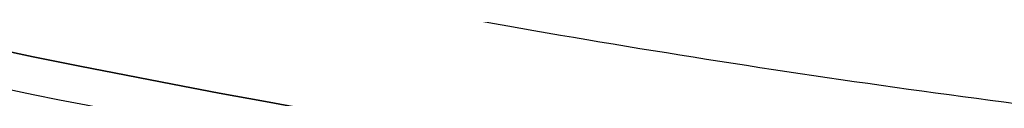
# Model space of a CAD drawing. Header units: millimetres. Extents: x -1649 to 240, y -242 to 238.
# Tile 400 of 656: x -4.213 to -2.415, y -22.402 to -22.277. Entities that reach past the tile are written whole.
import ezdxf

# ---------------------------------------------------------------- set-up
doc = ezdxf.new("R2010")
doc.units = ezdxf.units.MM
for name, color, linetype, true_color in [('BOMBILLA', 7, 'Continuous', 0xfff700), ('NEGRO', 7, 'Continuous', 0x292828), ('PANTALLA', 7, 'Continuous', 0xffffff)]:
    doc.layers.add(name, color=color, linetype=linetype, true_color=true_color)

# ---------------------------------------------------------------- blocks, each defined once
blk = doc.blocks.new('DOME M 29914')
at = {"layer": 'BOMBILLA', "extrusion": (0, 0, -1)}
blk.add_arc((-12.50152331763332, -0.01811837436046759, -330.6345638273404), 24.05871559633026, 180.8118392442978, 0.8118392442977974, dxfattribs=at)
at = {"layer": 'NEGRO', "extrusion": (0, 0, -1)}
for centre, radius, start, end in [((-12.49999999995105, -1.341600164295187e-10, -253.25), 211.4999999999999, 292.5907274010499, 112.5907273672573), ((-12.49999999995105, -1.341600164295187e-10, -253.5), 210, 329.857864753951, 149.8578647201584), ((-12.49999999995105, -1.341600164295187e-10, -253.25), 210.4999999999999, 292.5907274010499, 112.5907273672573), ((-12.49999999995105, -1.341600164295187e-10, -253.5), 206, 329.857864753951, 149.8578647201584), ((-12.49999999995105, -1.341600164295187e-10, -247), 199.5, 292.5907274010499, 112.5907273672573), ((-12.49999999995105, -1.341500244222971e-10, -258.5), 211.5, 292.590727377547, 112.5907273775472), ((-12.49999999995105, -1.341506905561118e-10, -248), 210.5, 292.590727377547, 112.5907273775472), ((-12.49999999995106, -1.341466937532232e-10, -258.4999999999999), 210.5, 292.5907273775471, 112.5907273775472), ((-12.49999999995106, -1.341513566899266e-10, -247.5), 199.5, 292.5907273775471, 112.5907273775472), ((-12.49999999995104, -1.341606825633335e-10, -259.5), 210, 329.8578647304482, 149.8578647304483), ((-12.49999999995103, -1.341431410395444e-10, -259.5), 206, 329.8578647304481, 149.8578647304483), ((-12.49999999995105, -1.341600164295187e-10, -253.25), 211.4999999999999, 112.5907273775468, 292.5907274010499), ((-12.49999999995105, -1.341950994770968e-10, -248), 211.5, 112.5907273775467, 292.5907273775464), ((-12.49999999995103, -1.341977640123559e-10, -258.4999999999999), 211.5, 112.5907273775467, 292.5907273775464), ((-12.49999999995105, -1.341600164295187e-10, -253.25), 210.4999999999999, 112.5907273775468, 292.5907274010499), ((-12.49999999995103, -1.341911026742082e-10, -258.5), 210.5, 112.5907273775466, 292.5907273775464), ((-12.49999999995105, -1.341600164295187e-10, -247), 199.5, 112.5907273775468, 292.5907274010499), ((-12.49999999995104, -1.341873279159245e-10, -247.5), 199.5, 112.5907273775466, 292.5907273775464), ((-12.49999999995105, -1.341600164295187e-10, -253.5), 210, 149.8578647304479, 329.857864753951), ((-12.49999999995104, -1.341280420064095e-10, -259.5), 210, 149.8578647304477, 329.8578647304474), ((-12.49999999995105, -1.341600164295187e-10, -253.5), 206, 149.8578647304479, 329.857864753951), ((-12.49999999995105, -1.341633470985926e-10, -259.5), 206, 149.8578647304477, 329.8578647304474), ((-12.49999999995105, -1.341600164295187e-10, -265.119279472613), 28.40000000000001, 60.27582303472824, 240.2758230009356), ((-12.49999999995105, -1.341569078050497e-10, -265.619279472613), 26.30000000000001, 60.27582301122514, 240.2758230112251), ((-12.49999999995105, -1.341600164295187e-10, -264.369279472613), 26.30000000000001, 60.27582303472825, 240.2758230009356), ((-12.49999999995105, -1.341582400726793e-10, -267.119279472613), 28.40000000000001, 60.27582301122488, 240.2758230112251), ((-12.49999999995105, -1.341600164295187e-10, -265.119279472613), 28.40000000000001, 240.2758230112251, 60.27582303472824), ((-12.49999999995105, -1.3417089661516e-10, -267.119279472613), 28.4, 240.2758230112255, 60.27582301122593), ((-12.49999999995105, -1.341600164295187e-10, -264.369279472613), 26.30000000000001, 240.2758230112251, 60.27582303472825), ((-12.49999999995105, -1.341686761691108e-10, -265.619279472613), 26.3, 240.2758230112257, 60.27582301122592), ((-12.49999999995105, -1.341682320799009e-10, -275.919279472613), 23.1, 240.2758230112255, 60.27582301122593), ((-12.49999999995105, -1.341582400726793e-10, -256.5), 26, 227.962105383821, 47.96210538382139), ((-12.4999999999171, -7.470535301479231e-11, -275.919279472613), 21.85790949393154, 240.2758230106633, 60.27582301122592), ((-12.49999999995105, -1.341600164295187e-10, -273.571862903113), 20.59548659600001, 259.7877403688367, 60.27582302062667), ((-12.49999999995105, -1.341600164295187e-10, -267.568868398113), 20.59548659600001, 260.1318514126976, 60.27582303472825), ((-12.49999999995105, -1.341600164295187e-10, -270.867860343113), 20.59548659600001, 240.2758230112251, 60.27582303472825), ((-12.49999999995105, -1.341631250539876e-10, -252.7), 21.75, 227.962105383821, 47.9621053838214), ((-12.49999999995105, -1.341640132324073e-10, -252.7), 20.95, 227.962105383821, 47.9621053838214), ((-12.49999999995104, -1.341553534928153e-10, -221), 20.94999999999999, 227.9621053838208, 47.9621053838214), ((-12.49999999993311, -1.141173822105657e-10, -281.3), 19.1499999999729, 227.9621053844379, 47.9621053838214), ((-12.49999999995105, -1.341600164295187e-10, -278.271747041), 19.85, 240.4672693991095, 34.66480464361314), ((-12.49999999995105, -1.341600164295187e-10, -275.271747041), 19.85, 240.4672693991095, 34.66480464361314), ((-12.49999999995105, -1.341600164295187e-10, -272.271747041), 19.85, 240.4672693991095, 34.66480464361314), ((-12.49999999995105, -1.341600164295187e-10, -269.271747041), 19.85, 240.4672693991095, 34.66480464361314), ((-12.49999999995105, -1.341600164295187e-10, -266.271747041), 19.85, 240.4672693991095, 34.66480464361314), ((-12.49999999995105, -1.341600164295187e-10, -263.271747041), 19.85, 240.4672693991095, 34.66480464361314), ((-12.49999999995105, -1.341600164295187e-10, -260.271747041), 19.85, 240.4672693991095, 34.66480464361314), ((-12.49999999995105, -1.341600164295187e-10, -257.271747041), 19.85, 240.4672693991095, 34.66480464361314), ((-12.49999999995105, -1.341600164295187e-10, -254.271747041), 19.85, 240.4672693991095, 34.66480464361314), ((-12.49999999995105, -1.341600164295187e-10, -251.271747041), 19.85, 240.4672693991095, 34.66480464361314), ((-12.49999999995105, -1.341600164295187e-10, -248.271747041), 19.85, 240.4672693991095, 34.66480464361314), ((-12.49999999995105, -1.341600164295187e-10, -245.271747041), 19.85, 240.4672693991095, 34.66480464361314), ((-12.49999999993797, -1.262969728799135e-10, -242.3), 19.85000000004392, 237.220322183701, 30.95717537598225), ((-12.49999999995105, -1.341600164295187e-10, -258.5), 32.49999999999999, 179.8578647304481, 359.8578647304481), ((-12.49999999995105, -1.341600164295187e-10, -257.5), 32.49999999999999, 179.8578647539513, 359.8578647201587), ((-12.49999999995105, -1.341600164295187e-10, -258.4999999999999), 20.25, 179.8578647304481, 359.8578647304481), ((-12.49999999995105, -1.341600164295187e-10, -242.9861459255), 19.85, 227.9621053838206, 308.5412627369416), ((-12.49999999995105, -1.341600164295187e-10, -271.519279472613), 23.10000000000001, 271.3777590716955, 317.1738869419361), ((-12.49999999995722, -1.265829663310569e-10, -274.9192794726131), 20.59548659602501, 240.2758230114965, 309.1348829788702)]:
    blk.add_arc(centre, radius, start, end, dxfattribs=at)
at = {"layer": 'NEGRO'}
for centre, radius, start, end in [((12.49999999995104, -1.341891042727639e-10, 248), 211.5, 67.4092726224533, 247.4092726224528), ((12.49999999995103, -1.341704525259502e-10, 246.5), 210, 67.4092726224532, 247.4092726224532), ((12.49999999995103, -1.341822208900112e-10, 247.5), 210, 67.40927262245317, 210.1421352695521), ((12.49999999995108, -1.341893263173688e-10, 247.5), 210.0000000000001, 67.40927262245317, 210.1421352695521), ((12.49999999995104, -1.341498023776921e-10, 247.5), 206, 30.14213526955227, 210.1421352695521), ((12.49999999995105, -1.341773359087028e-10, 246.5), 199.5, 67.40927262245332, 247.4092726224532), ((12.49999999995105, -1.341449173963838e-10, 248), 210.5, 247.4092726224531, 67.4092726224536), ((12.49999999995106, -1.341553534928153e-10, 246.5), 210, 247.4092726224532, 67.4092726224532), ((12.49999999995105, -1.34168010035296e-10, 246.5), 199.5, 247.4092726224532, 67.4092726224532), ((12.49999999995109, -1.341751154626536e-10, 247.5), 210, 247.4092726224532, 30.14213526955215), ((12.49999999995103, -1.341253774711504e-10, 247.5), 210.0000000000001, 247.4092726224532, 30.14213526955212), ((12.49999999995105, -1.341600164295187e-10, 247.5), 206, 210.1421352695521, 30.14213526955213), ((12.49999999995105, -1.341644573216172e-10, 263.1192794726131), 28.4, 299.7241769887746, 119.7241769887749), ((12.49999999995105, -1.341675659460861e-10, 263.1192794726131), 26.3, 299.7241769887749, 119.7241769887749), ((12.49999999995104, -1.341537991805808e-10, 263.119279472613), 28.40000000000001, 119.7241769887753, 299.7241769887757), ((12.49999999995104, -1.341571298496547e-10, 263.119279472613), 26.30000000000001, 119.7241769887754, 299.7241769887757), ((12.49999999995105, -1.341597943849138e-10, 255.7), 26, 132.0378946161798, 312.0378946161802), ((12.49999999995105, -1.341600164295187e-10, 256.1), 26, 132.0378946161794, 312.0378946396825), ((12.49999999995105, -1.341600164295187e-10, 269.359777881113), 21.85790949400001, 119.7241769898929, 299.724176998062), ((12.49999999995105, -1.341600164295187e-10, 272.359777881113), 21.85790949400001, 119.7241769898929, 299.724176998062), ((12.49999999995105, -1.341600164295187e-10, 274.513097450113), 21.85790949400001, 119.7241769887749, 286.8801097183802), ((12.49999999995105, -1.341617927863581e-10, 256.5), 24.75, 132.0378946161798, 312.0378946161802), ((12.49999999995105, -1.341622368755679e-10, 255.7), 24.75, 132.0378946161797, 312.0378946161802), ((12.49999999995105, -1.341604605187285e-10, 265.619279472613), 20.59548659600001, 119.7241769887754, 299.7241769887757), ((12.49999999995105, -1.341640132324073e-10, 221), 21.75, 132.0378946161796, 312.0378946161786), ((12.49999999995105, -1.341600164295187e-10, 236.85), 21.75, 132.0378946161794, 312.0378946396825), ((12.49999999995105, -1.341600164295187e-10, 236.85), 20.95, 132.0378946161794, 312.0378946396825), ((12.49999999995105, -1.341600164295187e-10, 256.5), 32.49999999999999, 180.1421352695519, 0.1421352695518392), ((12.49999999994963, -1.929703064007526e-10, 267.1192794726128), 23.09999999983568, 222.8261130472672, 268.6222409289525), ((12.49999999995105, -1.341600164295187e-10, 267.116502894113), 21.85790949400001, 254.7244295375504, 299.724177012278), ((12.50000000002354, -2.63922883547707e-10, 265.6192794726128), 21.85790949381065, 254.7244295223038, 299.2016926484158)]:
    blk.add_arc(centre, radius, start, end, dxfattribs=at)
for points, weights, degree in [([(93.57808880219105, 194.866481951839, 246.9393398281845), (-296.1548751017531, 357.0226595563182, 246.9393398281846), (-458.3110527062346, -32.71030434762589, 246.9393398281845), (-68.57808880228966, -194.8664819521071, 246.9393398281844)], [0.8164906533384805, 0.2721635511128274, 0.2721635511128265, 0.8164906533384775], 3), ([(93.3064566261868, 194.2136297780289, 247.6464466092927), (-295.1208029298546, 355.826543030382, 247.6464466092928), (-456.7337161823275, -32.60071652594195, 247.6464466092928), (-68.3064566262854, -194.213629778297, 247.6464466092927)], [0.8164906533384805, 0.2721635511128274, 0.2721635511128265, 0.8164906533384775], 3), ([(-68.57808880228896, -194.8664819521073, 246.9393398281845), (321.1548751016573, -357.0226595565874, 246.9393398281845), (483.3110527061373, 32.71030434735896, 246.9393398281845), (93.57808880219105, 194.866481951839, 246.9393398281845)], [0.8164906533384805, 0.2721635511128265, 0.2721635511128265, 0.8164906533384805], 3), ([(-68.3064566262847, -194.2136297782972, 247.6464466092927), (320.1208029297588, -355.8265430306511, 247.6464466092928), (481.7337161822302, 32.600716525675, 247.6464466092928), (93.3064566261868, 194.2136297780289, 247.6464466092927)], [0.8164906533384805, 0.2721635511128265, 0.2721635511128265, 0.8164906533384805], 3), ([(-2.652660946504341, 16.8063681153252, 254.821320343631), (-36.26539717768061, -13.49895377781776, 254.8213203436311), (-5.960075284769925, -47.11169000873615, 254.8213203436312), (27.65266094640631, -16.80636811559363, 254.8213203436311)], [0.8164906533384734, 0.2721635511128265, 0.2721635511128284, 0.816490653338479], 3), ([(-2.273865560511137, 16.38623235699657, 255.3870057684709), (-35.04633027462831, -13.1614987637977, 255.3870057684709), (-5.498599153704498, -45.93396347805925, 255.3870057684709), (27.27386556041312, -16.38623235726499, 255.3870057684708)], [0.816490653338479, 0.2721635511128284, 0.2721635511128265, 0.8164906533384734], 3), ([(-1.573958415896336, 15.60993985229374, 219.2322330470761), (-32.79383812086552, -12.53797697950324, 219.2322330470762), (-4.645921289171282, -43.75785668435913, 219.2322330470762), (26.57395841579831, -15.60993985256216, 219.2322330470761)], [0.816490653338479, 0.2721635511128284, 0.2721635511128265, 0.8164906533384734], 3), ([(22.71176041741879, -17.88558126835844, 266.495201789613), (15.30335626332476, -22.11540456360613, 266.295153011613), (7.073876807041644, -19.86784475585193, 266.1157943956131)], [0.949183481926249, 0.900100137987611, 1], 2), ([(7.073876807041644, -19.86784475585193, 267.361111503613), (15.30335626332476, -22.11540456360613, 267.5404701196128), (22.71176041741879, -17.88558126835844, 267.740518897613)], [1, 0.900100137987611, 0.949183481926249], 2), ([(23.33770145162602, -18.98189755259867, 268.595866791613), (15.47519105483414, -23.47099249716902, 268.3958180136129), (6.741276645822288, -21.08566605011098, 268.216459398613)], [0.949183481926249, 0.900100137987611, 1], 2)]:
    blk.add_rational_spline(points, weights, degree=degree, dxfattribs=at)
for points, weights, knots in [([(6.907576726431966, -20.47675540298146, 267.788785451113), (18.72983697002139, -23.70554248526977, 268.038785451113), (27.43717872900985, -15.08155832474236, 268.288785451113), (36.14452048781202, -6.457574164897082, 268.538785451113), (33.02960200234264, 5.39519707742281, 268.788785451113), (29.91468351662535, 17.24796832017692, 269.038785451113), (18.09242327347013, 20.47675540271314, 269.288785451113), (6.270163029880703, 23.70554248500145, 269.538785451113), (-2.437178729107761, 15.08155832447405, 269.788785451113), (-11.14452048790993, 6.457574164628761, 270.038785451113), (-8.029602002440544, -5.39519707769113, 270.288785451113), (-4.914683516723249, -17.24796832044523, 270.538785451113), (6.907576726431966, -20.47675540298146, 270.788785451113), (18.72983697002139, -23.70554248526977, 271.038785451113), (27.43717872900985, -15.08155832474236, 271.288785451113), (36.14452048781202, -6.457574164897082, 271.538785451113), (33.02960200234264, 5.39519707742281, 271.788785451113), (29.91468351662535, 17.24796832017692, 272.038785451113), (18.09242327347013, 20.47675540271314, 272.288785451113), (6.270163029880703, 23.70554248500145, 272.538785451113), (-2.437178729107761, 15.08155832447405, 272.788785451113), (-11.14452048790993, 6.457574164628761, 273.038785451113), (-8.029602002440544, -5.39519707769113, 273.288785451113), (-4.914683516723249, -17.24796832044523, 273.538785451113), (6.907576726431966, -20.47675540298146, 273.788785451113), (18.72983697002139, -23.70554248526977, 274.038785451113), (27.43717872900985, -15.08155832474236, 274.288785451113), (36.14452048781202, -6.457574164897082, 274.538785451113), (33.02960200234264, 5.39519707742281, 274.788785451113), (29.91468351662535, 17.24796832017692, 275.038785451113), (18.09242327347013, 20.47675540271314, 275.288785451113), (12.34638650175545, 22.04606016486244, 275.4102942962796), (6.622775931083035, 20.39683669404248, 275.5505617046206)], [1, 0.866025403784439, 1, 0.866025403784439, 1, 0.866025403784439, 1, 0.866025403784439, 1, 0.866025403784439, 1, 0.866025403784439, 1, 0.866025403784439, 1, 0.866025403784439, 1, 0.866025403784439, 1, 0.866025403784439, 1, 0.866025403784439, 1, 0.866025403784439, 1, 0.866025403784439, 1, 0.866025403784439, 1, 0.866025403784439, 1, 0.9300682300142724, 0.9331421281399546], [0, 0, 0, 0.0416666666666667, 0.0416666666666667, 0.0833333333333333, 0.0833333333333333, 0.125, 0.125, 0.166666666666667, 0.166666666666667, 0.208333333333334, 0.208333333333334, 0.25, 0.25, 0.291666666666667, 0.291666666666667, 0.333333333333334, 0.333333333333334, 0.375, 0.375, 0.416666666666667, 0.416666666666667, 0.458333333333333, 0.458333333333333, 0.5, 0.5, 0.541666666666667, 0.541666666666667, 0.583333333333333, 0.583333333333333, 0.625, 0.625, 0.646749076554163, 0.646749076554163, 0.646749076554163]), ([(6.907576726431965, -20.47675540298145, 265.680037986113), (18.72983697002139, -23.70554248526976, 265.930037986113), (27.43717872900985, -15.08155832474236, 266.180037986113), (36.14452048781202, -6.457574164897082, 266.430037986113), (33.02960200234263, 5.395197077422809, 266.680037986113), (29.91468351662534, 17.24796832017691, 266.930037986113), (18.09242327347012, 20.47675540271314, 267.180037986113), (6.270163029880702, 23.70554248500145, 267.430037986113), (-2.437178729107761, 15.08155832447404, 267.680037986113), (-11.14452048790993, 6.457574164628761, 267.9300379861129), (-8.029602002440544, -5.39519707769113, 268.180037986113), (-4.914683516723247, -17.24796832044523, 268.430037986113), (6.907576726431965, -20.47675540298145, 268.680037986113), (18.72983697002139, -23.70554248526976, 268.930037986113), (27.43717872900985, -15.08155832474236, 269.180037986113), (36.14452048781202, -6.457574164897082, 269.430037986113), (33.02960200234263, 5.395197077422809, 269.680037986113), (29.91468351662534, 17.24796832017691, 269.930037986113), (18.09242327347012, 20.47675540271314, 270.180037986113), (6.270163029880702, 23.70554248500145, 270.430037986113), (-2.437178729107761, 15.08155832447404, 270.680037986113), (-11.14452048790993, 6.457574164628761, 270.9300379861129), (-8.029602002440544, -5.39519707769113, 271.180037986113), (-4.914683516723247, -17.24796832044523, 271.430037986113), (6.907576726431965, -20.47675540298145, 271.680037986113), (18.72983697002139, -23.70554248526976, 271.930037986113), (27.43717872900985, -15.08155832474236, 272.180037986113), (36.14452048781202, -6.457574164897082, 272.430037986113), (33.02960200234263, 5.395197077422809, 272.680037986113), (29.91468351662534, 17.24796832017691, 272.930037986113), (18.09242327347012, 20.47675540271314, 273.180037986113), (6.270163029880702, 23.70554248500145, 273.430037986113), (-2.437178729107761, 15.08155832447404, 273.680037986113), (-11.14452048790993, 6.457574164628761, 273.9300379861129), (-8.029602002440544, -5.39519707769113, 274.180037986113), (-4.914683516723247, -17.24796832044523, 274.430037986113), (6.907576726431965, -20.47675540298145, 274.680037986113), (18.72983697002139, -23.70554248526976, 274.930037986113), (27.43717872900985, -15.08155832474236, 275.180037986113), (33.52303629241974, -9.053962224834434, 275.3547714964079), (33.72102674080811, -0.4906464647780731, 275.5505846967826)], [1, 0.866025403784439, 1, 0.866025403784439, 1, 0.866025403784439, 1, 0.866025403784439, 1, 0.866025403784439, 1, 0.866025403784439, 1, 0.866025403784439, 1, 0.866025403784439, 1, 0.866025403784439, 1, 0.866025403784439, 1, 0.866025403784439, 1, 0.866025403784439, 1, 0.866025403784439, 1, 0.866025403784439, 1, 0.866025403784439, 1, 0.866025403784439, 1, 0.866025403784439, 1, 0.866025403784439, 1, 0.866025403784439, 1, 0.9024248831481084, 0.946979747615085], [0, 0, 0, 0.0416666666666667, 0.0416666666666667, 0.0833333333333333, 0.0833333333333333, 0.125, 0.125, 0.166666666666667, 0.166666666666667, 0.208333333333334, 0.208333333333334, 0.25, 0.25, 0.291666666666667, 0.291666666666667, 0.333333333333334, 0.333333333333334, 0.375, 0.375, 0.416666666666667, 0.416666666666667, 0.458333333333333, 0.458333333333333, 0.5, 0.5, 0.541666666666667, 0.541666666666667, 0.583333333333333, 0.583333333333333, 0.625, 0.625, 0.666666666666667, 0.666666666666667, 0.708333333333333, 0.708333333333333, 0.75, 0.75, 0.791666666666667, 0.791666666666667, 0.8220129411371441, 0.8220129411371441, 0.8220129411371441]), ([(23.33770145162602, -18.98189755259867, 274.5958667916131), (15.47519105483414, -23.47099249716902, 274.395818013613), (6.74127664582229, -21.08566605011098, 274.216459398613), (-5.432538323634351, -17.76086557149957, 273.9664593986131), (-8.640084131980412, -5.555632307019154, 273.716459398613), (-11.84762994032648, 6.649600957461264, 273.466459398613), (-2.881360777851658, 15.53003374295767, 273.216459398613), (-0.8367582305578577, 17.55506279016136, 273.159451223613), (1.662298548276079, 18.98189755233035, 273.095866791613)], [0.94918348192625, 0.900100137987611, 1, 0.866025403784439, 1, 0.866025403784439, 1, 0.965925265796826, 0.949183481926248], [3.772535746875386, 3.772535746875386, 3.772535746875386, 3.803605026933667, 3.803605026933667, 3.845271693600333, 3.845271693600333, 3.886938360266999, 3.886938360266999, 3.897535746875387, 3.897535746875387, 3.897535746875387]), ([(23.33770145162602, -18.98189755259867, 271.595866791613), (15.47519105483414, -23.47099249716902, 271.3958180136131), (6.74127664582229, -21.08566605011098, 271.216459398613), (-5.432538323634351, -17.76086557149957, 270.9664593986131), (-8.640084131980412, -5.555632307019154, 270.716459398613), (-11.84762994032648, 6.649600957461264, 270.4664593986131), (-2.881360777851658, 15.53003374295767, 270.216459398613), (-0.8367582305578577, 17.55506279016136, 270.159451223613), (1.662298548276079, 18.98189755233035, 270.095866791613)], [0.94918348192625, 0.900100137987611, 1, 0.866025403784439, 1, 0.866025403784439, 1, 0.965925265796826, 0.949183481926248], [4.022535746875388, 4.022535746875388, 4.022535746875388, 4.053605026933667, 4.053605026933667, 4.095271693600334, 4.095271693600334, 4.136938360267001, 4.136938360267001, 4.147535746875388, 4.147535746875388, 4.147535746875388]), ([(1.662298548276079, 18.98189755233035, 267.123688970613), (-0.8367582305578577, 17.55506279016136, 267.187273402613), (-2.881360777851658, 15.53003374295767, 267.244281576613), (-11.84762994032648, 6.649600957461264, 267.494281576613), (-8.640084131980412, -5.555632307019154, 267.744281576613), (-5.432538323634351, -17.76086557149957, 267.9942815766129), (6.74127664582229, -21.08566605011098, 268.244281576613), (15.47519105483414, -23.47099249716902, 268.4236401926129), (23.33770145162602, -18.98189755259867, 268.623688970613)], [0.949183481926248, 0.965925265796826, 1, 0.866025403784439, 1, 0.866025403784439, 1, 0.900100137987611, 0.949183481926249], [0.156069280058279, 0.156069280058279, 0.156069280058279, 0.166666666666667, 0.166666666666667, 0.208333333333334, 0.208333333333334, 0.25, 0.25, 0.281069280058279, 0.281069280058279, 0.281069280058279]), ([(1.662298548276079, 18.98189755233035, 270.123688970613), (-0.8367582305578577, 17.55506279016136, 270.1872734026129), (-2.881360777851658, 15.53003374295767, 270.244281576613), (-11.84762994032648, 6.649600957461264, 270.4942815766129), (-8.640084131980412, -5.555632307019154, 270.744281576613), (-5.432538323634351, -17.76086557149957, 270.9942815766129), (6.74127664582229, -21.08566605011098, 271.244281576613), (15.47519105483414, -23.47099249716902, 271.4236401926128), (23.33770145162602, -18.98189755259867, 271.623688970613)], [0.949183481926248, 0.965925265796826, 1, 0.866025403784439, 1, 0.866025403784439, 1, 0.900100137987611, 0.94918348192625], [0.406069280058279, 0.406069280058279, 0.406069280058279, 0.416666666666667, 0.416666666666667, 0.458333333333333, 0.458333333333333, 0.5, 0.5, 0.53106928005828, 0.53106928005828, 0.53106928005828]), ([(1.662298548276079, 18.98189755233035, 273.123688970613), (-0.8367582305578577, 17.55506279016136, 273.1872734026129), (-2.881360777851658, 15.53003374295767, 273.244281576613), (-11.84762994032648, 6.649600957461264, 273.494281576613), (-8.640084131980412, -5.555632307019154, 273.744281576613), (-5.432538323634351, -17.76086557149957, 273.994281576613), (6.74127664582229, -21.08566605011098, 274.244281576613), (15.47519105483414, -23.47099249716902, 274.4236401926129), (23.33770145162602, -18.98189755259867, 274.623688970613)], [0.949183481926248, 0.965925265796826, 1, 0.866025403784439, 1, 0.866025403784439, 1, 0.900100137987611, 0.94918348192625], [0.656069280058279, 0.656069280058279, 0.656069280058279, 0.666666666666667, 0.666666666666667, 0.708333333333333, 0.708333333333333, 0.75, 0.75, 0.78106928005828, 0.78106928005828, 0.78106928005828]), ([(22.71176041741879, -17.88558126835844, 272.4952017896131), (15.30335626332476, -22.11540456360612, 272.2951530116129), (7.073876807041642, -19.86784475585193, 272.1157943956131), (-4.396828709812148, -16.7350710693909, 271.865794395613), (-7.419119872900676, -5.234761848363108, 271.6157943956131), (-10.44141103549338, 6.265547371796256, 271.365794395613), (-1.992996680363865, 14.63308290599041, 271.1157943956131), (-0.06648196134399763, 16.5411546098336, 271.058786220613), (2.288239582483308, 17.88558126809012, 270.995201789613)], [0.949183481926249, 0.900100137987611, 1, 0.866025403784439, 1, 0.866025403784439, 1, 0.965925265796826, 0.949183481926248], [1.281069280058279, 1.281069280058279, 1.281069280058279, 1.312138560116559, 1.312138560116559, 1.353805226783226, 1.353805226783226, 1.395471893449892, 1.395471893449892, 1.40606928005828, 1.40606928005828, 1.40606928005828]), ([(22.71176041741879, -17.88558126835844, 269.495201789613), (15.30335626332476, -22.11540456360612, 269.295153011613), (7.073876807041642, -19.86784475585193, 269.1157943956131), (-4.396828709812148, -16.7350710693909, 268.865794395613), (-7.419119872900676, -5.234761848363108, 268.6157943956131), (-10.44141103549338, 6.265547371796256, 268.365794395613), (-1.992996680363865, 14.63308290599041, 268.1157943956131), (-0.06648196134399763, 16.5411546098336, 268.0587862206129), (2.288239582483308, 17.88558126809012, 267.9952017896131)], [0.949183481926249, 0.900100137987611, 1, 0.866025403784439, 1, 0.866025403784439, 1, 0.965925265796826, 0.949183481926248], [6.203731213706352, 6.203731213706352, 6.203731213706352, 6.234800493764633, 6.234800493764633, 6.2764671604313, 6.2764671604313, 6.318133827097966, 6.318133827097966, 6.328731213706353, 6.328731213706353, 6.328731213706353]), ([(2.288239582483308, 17.88558126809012, 269.240518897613), (-0.06648196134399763, 16.5411546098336, 269.3041033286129), (-1.992996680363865, 14.63308290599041, 269.3611115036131), (-10.44141103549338, 6.265547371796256, 269.611111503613), (-7.419119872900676, -5.234761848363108, 269.8611115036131), (-4.396828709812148, -16.7350710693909, 270.111111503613), (7.073876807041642, -19.86784475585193, 270.3611115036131), (15.30335626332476, -22.11540456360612, 270.5404701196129), (22.71176041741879, -17.88558126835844, 270.740518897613)], [0.949183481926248, 0.965925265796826, 1, 0.866025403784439, 1, 0.866025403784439, 1, 0.900100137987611, 0.949183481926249], [1.187138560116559, 1.187138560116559, 1.187138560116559, 1.197735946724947, 1.197735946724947, 1.239402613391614, 1.239402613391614, 1.28106928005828, 1.28106928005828, 1.312138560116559, 1.312138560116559, 1.312138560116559]), ([(2.288239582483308, 17.88558126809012, 272.2405188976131), (-0.06648196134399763, 16.5411546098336, 272.3041033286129), (-1.992996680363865, 14.63308290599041, 272.3611115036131), (-10.44141103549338, 6.265547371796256, 272.611111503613), (-7.419119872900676, -5.234761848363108, 272.8611115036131), (-4.396828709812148, -16.7350710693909, 273.111111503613), (7.073876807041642, -19.86784475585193, 273.3611115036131), (15.30335626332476, -22.11540456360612, 273.540470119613), (22.71176041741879, -17.88558126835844, 273.740518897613)], [0.949183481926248, 0.965925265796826, 1, 0.866025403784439, 1, 0.866025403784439, 1, 0.900100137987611, 0.949183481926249], [1.437138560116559, 1.437138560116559, 1.437138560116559, 1.447735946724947, 1.447735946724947, 1.489402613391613, 1.489402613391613, 1.53106928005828, 1.53106928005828, 1.56213856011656, 1.56213856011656, 1.56213856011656])]:
    blk.add_rational_spline(points, weights, degree=2, knots=knots, dxfattribs=at)
for points in [[(9.937286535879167, -12.43874992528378, 0.5000000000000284), (-74.51379623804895, -158.7123160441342, 0.5)], [(9.937286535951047, -12.43874992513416, 13), (-74.51379623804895, -158.7123160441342, 13)], [(9.937286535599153, -12.4387499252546, 25.5), (-73.01379623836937, -156.1142398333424, 25.49999999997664)]]:
    blk.add_open_spline(points, degree=1, dxfattribs=at)
for points, knots in [([(22.88069400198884, -18.18146319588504, 275.2599914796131), (22.37034527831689, -18.46368268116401, 275.2520334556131), (21.64882388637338, -18.83872435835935, 275.240781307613), (20.20725946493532, -19.42873560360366, 275.218961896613), (19.66677423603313, -19.62924196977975, 275.210865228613), (18.76198188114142, -19.91478353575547, 275.197484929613), (18.44472608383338, -20.00737719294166, 275.192818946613), (17.94509204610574, -20.1393129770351, 275.185511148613), (17.77459116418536, -20.18212932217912, 275.183023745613), (17.42566318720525, -20.26488805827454, 275.1779459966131), (17.22590366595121, -20.30930058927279, 275.1750466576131), (15.77642545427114, -20.61303677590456, 275.154051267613), (14.60160690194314, -20.73330595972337, 275.137496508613), (13.046242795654, -20.79132946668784, 275.115826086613), (12.56185365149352, -20.79010295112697, 275.109129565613), (11.88800167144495, -20.76828234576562, 275.099875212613), (11.67215687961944, -20.75766359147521, 275.096922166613), (11.36162959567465, -20.7379353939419, 275.0926902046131), (11.20967482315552, -20.72711976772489, 275.090623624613), (11.0626894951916, -20.71509136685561, 275.088631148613), (10.96580372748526, -20.7068257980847, 275.087319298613), (10.93930633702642, -20.70454375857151, 275.086960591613), (10.32072164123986, -20.6474650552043, 275.078604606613), (9.78822979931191, -20.57632055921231, 275.0714852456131), (9.01713831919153, -20.4445726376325, 275.061268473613), (8.76470717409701, -20.39648237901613, 275.057939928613), (8.393089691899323, -20.31875801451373, 275.0530626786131), (8.209037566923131, -20.27849829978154, 275.050652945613), (7.99740560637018, -20.22922685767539, 275.047892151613), (7.892365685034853, -20.204033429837, 275.046524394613), (7.847515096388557, -20.19311863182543, 275.045940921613), (7.817651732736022, -20.18581617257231, 275.045552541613), (7.815416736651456, -20.18528184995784, 275.045523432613), (6.905513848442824, -19.96065344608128, 275.033697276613), (6.226958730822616, -19.7343698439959, 275.024662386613), (5.493012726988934, -19.47012648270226, 275.014759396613), (5.295630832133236, -19.39402795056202, 275.012066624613), (5.068156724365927, -19.30413569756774, 275.008939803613), (5.003772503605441, -19.27818281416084, 275.008049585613), (4.924151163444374, -19.24577894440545, 275.006942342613), (4.888580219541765, -19.23120554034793, 275.006445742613), (4.859339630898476, -19.21914489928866, 275.006034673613), (4.841250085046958, -19.21166889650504, 275.0057796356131), (4.849641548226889, -19.21515640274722, 275.0058992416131), (3.265202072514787, -18.55775271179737, 274.983400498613), (1.399761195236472, -17.56557525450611, 274.9546426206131), (-0.4988035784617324, -15.97514236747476, 274.919279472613)], [0, 0, 0, 0, 0.124999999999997, 0.124999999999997, 0.187499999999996, 0.187499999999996, 0.218749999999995, 0.218749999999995, 0.234374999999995, 0.234374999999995, 0.249999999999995, 0.249999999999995, 0.374999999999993, 0.374999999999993, 0.437499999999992, 0.437499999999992, 0.468749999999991, 0.468749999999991, 0.484374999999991, 0.49218749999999, 0.49218749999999, 0.49999999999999, 0.49999999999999, 0.562499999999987, 0.562499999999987, 0.593749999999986, 0.593749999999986, 0.609374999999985, 0.617187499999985, 0.621093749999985, 0.623046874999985, 0.623046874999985, 0.624999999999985, 0.624999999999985, 0.687499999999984, 0.687499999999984, 0.718749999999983, 0.718749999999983, 0.734374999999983, 0.734374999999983, 0.742187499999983, 0.746093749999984, 0.746093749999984, 0.749999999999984, 0.749999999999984, 1, 1, 1, 1]), ([(23.16415594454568, -19.07993672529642, 265.619279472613), (20.67601455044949, -20.36768876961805, 265.619279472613), (17.96082097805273, -21.16122391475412, 265.619279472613), (13.77080105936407, -21.54227967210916, 265.619279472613), (12.39188979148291, -21.53378631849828, 265.619279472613), (9.617360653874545, -21.25052577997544, 265.619279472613), (8.231057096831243, -20.97237669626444, 265.619279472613), (6.884389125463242, -20.56165720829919, 265.619279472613)], [-6.623305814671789, -6.623305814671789, -6.623305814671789, -6.623305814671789, -6.123305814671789, -6.123305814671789, -5.873305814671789, -5.873305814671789, -5.623305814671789, -5.623305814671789, -5.623305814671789, -5.623305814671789])]:
    blk.add_open_spline(points, degree=3, knots=knots, dxfattribs=at)
at = {"layer": 'PANTALLA', "extrusion": (0, 0, -1)}
for radius in [210, 206]:
    blk.add_arc((-12.49999999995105, -1.341611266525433e-10, -259.5), radius, 59.85786473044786, 239.8578647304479, dxfattribs=at)
at = {"layer": 'PANTALLA'}
for radius in [210, 206]:
    blk.add_arc((12.49999999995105, -1.341600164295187e-10, 259.5), radius, 120.1421352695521, 300.1421352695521, dxfattribs=at)
at = {"layer": 'PANTALLA', "extrusion": (0.864782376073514, 0.5021468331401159, 3.049165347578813e-17)}
for radius in [210, 206]:
    blk.add_arc((-6.276835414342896, 259.5, 10.80977970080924), radius, 0, 180, dxfattribs=at)
at = {"layer": 'PANTALLA', "extrusion": (0.502146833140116, -0.864782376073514, 0)}
for centre, radius, start in [((10.80977970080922, 259.5000000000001, 6.276835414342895), 210, 358.5434189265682), ((10.80977970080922, 259.5000000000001, 6.276835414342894), 206, 358.5151295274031)]:
    blk.add_arc(centre, radius, start, 180, dxfattribs=at)
at = {"layer": 'PANTALLA'}
for points, knots in [([(-152.2349515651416, 130.1303219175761, 254.1619244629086), (-148.4311605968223, 134.9456279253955, 254.1619244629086), (-144.4180670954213, 139.5918377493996, 254.1619244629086), (-135.9963979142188, 148.5192942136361, 254.1619244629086), (-131.5918717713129, 152.7962481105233, 254.1619244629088), (-124.7138543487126, 158.9127901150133, 254.1619244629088), (-122.3769522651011, 160.9009771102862, 254.1619244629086), (-117.6176894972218, 164.7734917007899, 254.1619244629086), (-115.1959005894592, 166.6573540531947, 254.1619244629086), (-111.5026355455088, 169.4024914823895, 254.1619244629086), (-110.2615802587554, 170.3039992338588, 254.1619244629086), (-107.7599337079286, 172.0796504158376, 254.1619244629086), (-106.4994175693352, 172.9537405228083, 254.1619244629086), (-103.9594537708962, 174.6741348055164, 254.1619244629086), (-102.6800823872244, 175.520387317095, 254.1619244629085), (-100.7472989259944, 176.7686126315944, 254.1619244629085), (-100.1007342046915, 177.1811721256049, 254.1619244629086), (-98.8032001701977, 177.9991313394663, 254.1619244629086), (-98.15215282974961, 178.4045800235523, 254.1619244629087), (-97.49894991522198, 178.806420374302, 254.1619244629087), (-96.74110677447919, 179.2726337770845, 254.1619244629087), (-95.98024954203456, 179.7340592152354, 254.1619244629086), (-94.45285327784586, 180.6471250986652, 254.1619244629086), (-93.68619060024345, 181.0988390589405, 254.1619244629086), (-92.91676112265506, 181.5456180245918, 254.1619244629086), (-92.14730831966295, 181.9924105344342, 254.1619244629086), (-91.37496414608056, 182.4343399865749, 254.1619244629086), (-89.82484464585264, 183.3082725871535, 254.1619244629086), (-89.04694384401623, 183.7403460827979, 254.1619244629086), (-88.2664026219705, 184.1674158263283, 254.1619244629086), (-87.59360014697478, 184.5355367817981, 254.1619244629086), (-86.91874742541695, 184.8999885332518, 254.1619244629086), (-85.56516968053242, 185.6214309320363, 254.1619244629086), (-84.88636327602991, 185.9784647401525, 254.1619244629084), (-82.84422539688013, 187.0383287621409, 254.1619244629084), (-81.47507822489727, 187.7299720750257, 254.1619244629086), (-78.72187086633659, 189.0831246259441, 254.1619244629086), (-77.33789335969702, 189.7445932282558, 254.1619244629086), (-74.55568938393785, 191.0370767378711, 254.1619244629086), (-73.15754646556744, 191.6680528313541, 254.1619244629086), (-68.94266623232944, 193.5148800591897, 254.1619244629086), (-66.1060665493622, 194.6843676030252, 254.1619244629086), (-60.38365236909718, 196.8981714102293, 254.1619244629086), (-57.49852536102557, 197.9422217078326, 254.1619244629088), (-48.77692298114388, 200.883796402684, 254.1619244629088), (-42.87909702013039, 202.5890336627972, 254.1619244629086), (-30.95104446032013, 205.4779007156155, 254.1619244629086), (-24.92655343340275, 206.6601414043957, 254.1619244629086), (-18.85895380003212, 207.5767833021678, 254.1619244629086), (-11.78366055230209, 208.6456590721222, 254.1619244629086), (-4.65834489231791, 209.3520919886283, 254.1619244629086), (9.636526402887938, 210.0345393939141, 254.1619244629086), (16.79673406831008, 210.0101076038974, 254.1619244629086), (38.24090065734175, 208.8396227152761, 254.1619244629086), (52.42274021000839, 206.5980561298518, 254.1619244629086), (66.26563000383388, 202.9304363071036, 254.1619244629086), (80.09839053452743, 199.2655001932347, 254.1619244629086), (93.52017523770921, 194.1958114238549, 254.1619244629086), (112.7181359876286, 184.6048689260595, 254.1619244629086), (118.9472309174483, 181.0845643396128, 254.1619244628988), (131.0218246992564, 173.4220559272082, 254.1619244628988), (136.8594390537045, 169.2848555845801, 254.1619244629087), (142.474544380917, 164.8578865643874, 254.1619244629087), (152.8431851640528, 156.6832132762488, 254.1619244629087), (162.4174956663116, 147.5485799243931, 254.1619244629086), (179.722944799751, 127.6022165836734, 254.1619244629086), (187.4154922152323, 116.8349670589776, 254.1619244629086), (194.0456180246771, 105.416761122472, 254.1619244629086), (200.6757438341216, 93.99855518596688, 254.1619244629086), (206.2138776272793, 81.98031812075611, 254.1619244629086), (214.9589424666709, 57.06325928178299, 254.1619244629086), (218.1463719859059, 44.22000264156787, 254.1619244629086), (220.1063333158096, 31.16272319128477, 254.1619244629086), (221.167744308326, 24.09159391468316, 254.1619244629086), (221.8671954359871, 16.9708540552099, 254.1619244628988), (222.5367079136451, 2.68584081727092, 254.1619244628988), (222.5063320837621, -4.469104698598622, 254.1619244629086), (221.3196483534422, -25.89664904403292, 254.1619244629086), (219.0695100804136, -40.06643826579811, 254.1619244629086), (215.3956309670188, -53.89682628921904, 254.1619244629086), (211.7190615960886, -67.73734183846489, 254.1619244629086), (206.6359550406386, -81.16534323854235, 254.1619244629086), (197.0227043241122, -100.369710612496, 254.1619244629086), (193.4946289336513, -106.6004292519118, 254.1619244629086), (185.8159999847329, -118.6771729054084, 254.1619244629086), (181.6704677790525, -124.5153004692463, 254.1619244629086), (177.2349515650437, -130.1303219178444, 254.1619244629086), (173.4311605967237, -134.9456279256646, 254.1619244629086), (169.4180670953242, -139.5918377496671, 254.1619244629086), (160.9963979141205, -148.5192942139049, 254.1619244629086), (156.5918717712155, -152.7962481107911, 254.1619244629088), (149.7138543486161, -158.9127901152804, 254.1619244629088), (147.3769522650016, -160.9009771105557, 254.1619244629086), (142.6176894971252, -164.7734917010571, 254.1619244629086), (140.1959005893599, -166.6573540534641, 254.1619244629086), (136.5026355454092, -169.4024914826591, 254.1619244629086), (135.2615802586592, -170.3039992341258, 254.1619244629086), (132.7599337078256, -172.0796504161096, 254.1619244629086), (131.4994175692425, -172.9537405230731, 254.1619244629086), (128.9594537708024, -174.6741348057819, 254.1619244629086), (127.6800823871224, -175.520387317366, 254.1619244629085), (125.7472989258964, -176.7686126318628, 254.1619244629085), (125.1007342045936, -177.1811721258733, 254.1619244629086), (123.8032001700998, -177.9991313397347, 254.1619244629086), (123.1521528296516, -178.4045800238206, 254.1619244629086), (122.498949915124, -178.8064203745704, 254.1619244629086), (121.7411067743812, -179.2726337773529, 254.1619244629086), (120.9802495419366, -179.7340592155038, 254.1619244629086), (119.4528532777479, -180.6471250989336, 254.1619244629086), (118.6861906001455, -181.0988390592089, 254.1619244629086), (117.9167611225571, -181.5456180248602, 254.1619244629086), (117.147308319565, -181.9924105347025, 254.1619244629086), (116.3749641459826, -182.4343399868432, 254.1619244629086), (114.8248446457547, -183.3082725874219, 254.1619244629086), (114.0469438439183, -183.7403460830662, 254.1619244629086), (113.2664026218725, -184.1674158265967, 254.1619244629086), (112.5936001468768, -184.5355367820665, 254.1619244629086), (111.918747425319, -184.8999885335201, 254.1619244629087), (110.5651696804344, -185.6214309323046, 254.1619244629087), (109.8863632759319, -185.9784647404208, 254.1619244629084), (107.8442253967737, -187.0383287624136, 254.1619244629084), (106.4750782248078, -187.7299720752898, 254.1619244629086), (103.7218708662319, -189.0831246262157, 254.1619244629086), (102.3378933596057, -189.744593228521, 254.1619244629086), (99.55568938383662, -191.037076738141, 254.1619244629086), (98.15754646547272, -191.6680528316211, 254.1619244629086), (93.94266623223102, -193.5148800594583, 254.1619244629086), (91.10606654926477, -194.6843676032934, 254.1619244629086), (85.38365236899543, -196.8981714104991, 254.1619244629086), (82.49852536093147, -197.9422217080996, 254.1619244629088), (73.7769229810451, -200.8837964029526, 254.1619244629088), (67.8790970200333, -202.5890336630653, 254.1619244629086), (55.9510444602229, -205.4779007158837, 254.1619244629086), (49.92655343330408, -206.6601414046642, 254.1619244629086), (43.85895379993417, -207.5767833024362, 254.1619244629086), (36.78366055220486, -208.6456590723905, 254.1619244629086), (29.65834489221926, -209.3520919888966, 254.1619244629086), (15.36347359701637, -210.0345393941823, 254.1619244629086), (8.20326593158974, -210.0101076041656, 254.1619244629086), (-13.24090065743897, -208.8396227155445, 254.1619244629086), (-27.4227402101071, -206.5980561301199, 254.1619244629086), (-41.26563000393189, -202.9304363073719, 254.1619244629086), (-55.0983905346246, -199.2655001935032, 254.1619244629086), (-68.52017523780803, -194.1958114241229, 254.1619244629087), (-87.71813598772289, -184.6048689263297, 254.1619244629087), (-93.94723091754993, -181.0845643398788, 254.1619244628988), (-106.0218246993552, -173.422055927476, 254.1619244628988), (-111.8594390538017, -169.284855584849, 254.1619244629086), (-117.474544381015, -164.8578865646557, 254.1619244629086), (-127.8431851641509, -156.683213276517, 254.1619244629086), (-137.4174956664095, -147.5485799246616, 254.1619244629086), (-154.7229447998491, -127.6022165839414, 254.1619244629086), (-162.4154922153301, -116.8349670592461, 254.1619244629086), (-169.045618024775, -105.4167611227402, 254.1619244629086), (-175.6757438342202, -93.99855518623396, 254.1619244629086), (-181.2138776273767, -81.98031812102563, 254.1619244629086), (-189.9589424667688, -57.06325928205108, 254.1619244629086), (-193.1463719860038, -44.22000264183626, 254.1619244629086), (-195.1063333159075, -31.16272319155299, 254.1619244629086), (-196.1677443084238, -24.09159391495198, 254.1619244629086), (-196.8671954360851, -16.97085405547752, 254.1619244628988), (-197.5367079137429, -2.685840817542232, 254.1619244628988), (-197.5063320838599, 4.469104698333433, 254.1619244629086), (-196.3196483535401, 25.89664904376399, 254.1619244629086), (-194.0695100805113, 40.06643826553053, 254.1619244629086), (-190.3956309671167, 53.8968262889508, 254.1619244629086), (-186.7190615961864, 67.7373418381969, 254.1619244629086), (-181.6359550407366, 81.16534323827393, 254.1619244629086), (-172.0227043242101, 100.3697106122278, 254.1619244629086), (-168.4946289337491, 106.6004292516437, 254.1619244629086), (-160.8159999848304, 118.6771729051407, 254.1619244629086), (-156.6704677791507, 124.5153004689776, 254.1619244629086), (-152.2349515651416, 130.1303219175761, 254.1619244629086)], [0, 0, 0, 0, 18.41104059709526, 18.41104059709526, 36.82208119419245, 36.82208119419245, 46.02649567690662, 46.02649567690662, 55.23091015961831, 55.23091015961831, 59.83297919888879, 59.83297919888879, 64.43504823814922, 64.43504823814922, 69.0371172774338, 69.0371172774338, 71.33810861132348, 71.33810861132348, 73.63915176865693, 73.63915176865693, 73.63915176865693, 76.30845475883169, 76.30845475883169, 78.97783866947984, 78.97783866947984, 78.97783866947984, 81.64714165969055, 81.64714165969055, 84.31652557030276, 84.31652557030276, 84.31652557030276, 86.61741973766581, 86.61741973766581, 88.91836572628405, 88.91836572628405, 93.52044772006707, 93.52044772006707, 98.1225297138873, 98.1225297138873, 102.7246117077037, 102.7246117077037, 111.9290521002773, 111.9290521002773, 121.1334924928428, 121.1334924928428, 139.5445849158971, 139.5445849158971, 157.9556773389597, 157.9556773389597, 157.9556773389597, 179.4340849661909, 179.4340849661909, 200.912492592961, 200.912492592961, 243.8973990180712, 243.8973990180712, 243.8973990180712, 286.8508179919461, 286.8508179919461, 308.3135126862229, 308.3135126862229, 329.776207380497, 329.776207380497, 329.776207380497, 369.4162010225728, 369.4162010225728, 409.0561946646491, 409.0561946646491, 409.0561946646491, 448.696188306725, 448.696188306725, 488.3361819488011, 488.3361819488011, 488.3361819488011, 509.7988766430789, 509.7988766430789, 531.2615713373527, 531.2615713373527, 574.2149903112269, 574.2149903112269, 574.2149903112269, 617.1998967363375, 617.1998967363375, 638.678304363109, 638.678304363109, 660.1567119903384, 660.1567119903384, 660.1567119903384, 678.5677525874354, 678.5677525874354, 696.9787931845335, 696.9787931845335, 706.1832076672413, 706.1832076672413, 715.3876221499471, 715.3876221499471, 719.9896911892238, 719.9896911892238, 724.5917602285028, 724.5917602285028, 729.1938292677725, 729.1938292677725, 731.494820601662, 731.494820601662, 733.7958637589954, 733.7958637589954, 733.7958637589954, 736.4651667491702, 736.4651667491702, 739.1345506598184, 739.1345506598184, 739.1345506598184, 741.8038536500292, 741.8038536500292, 744.4732375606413, 744.4732375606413, 744.4732375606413, 746.774131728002, 746.774131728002, 749.0750777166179, 749.0750777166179, 753.6771597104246, 753.6771597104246, 758.2792417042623, 758.2792417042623, 762.8813236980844, 762.8813236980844, 772.0857640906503, 772.0857640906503, 781.2902044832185, 781.2902044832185, 799.7012969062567, 799.7012969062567, 818.1123893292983, 818.1123893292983, 818.1123893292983, 839.5907969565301, 839.5907969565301, 861.0692045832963, 861.0692045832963, 904.0541110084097, 904.0541110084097, 904.0541110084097, 947.007529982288, 947.007529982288, 968.4702246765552, 968.4702246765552, 989.9329193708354, 989.9329193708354, 989.9329193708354, 1029.572913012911, 1029.572913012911, 1069.212906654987, 1069.212906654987, 1069.212906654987, 1108.852900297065, 1108.852900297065, 1148.49289393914, 1148.49289393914, 1148.49289393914, 1169.955588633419, 1169.955588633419, 1191.418283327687, 1191.418283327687, 1234.371702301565, 1234.371702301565, 1234.371702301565, 1277.356608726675, 1277.356608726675, 1298.835016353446, 1298.835016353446, 1320.313423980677, 1320.313423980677, 1320.313423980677, 1320.313423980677]), ([(-149.0909969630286, 127.655217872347, 254.1619244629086), (-145.365156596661, 132.3715331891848, 254.1619244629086), (-141.434621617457, 136.9224697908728, 254.1619244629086), (-133.1867417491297, 145.6674422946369, 254.1619244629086), (-128.8733509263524, 149.8572858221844, 254.1619244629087), (-122.1379412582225, 155.8497960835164, 254.1619244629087), (-119.8495361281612, 157.797764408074, 254.1619244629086), (-115.1891182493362, 161.5921509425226, 254.1619244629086), (-112.8176637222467, 163.438114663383, 254.1619244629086), (-109.2012051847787, 166.128199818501, 254.1619244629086), (-107.9859664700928, 167.0116582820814, 254.1619244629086), (-105.536372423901, 168.7518204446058, 254.1619244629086), (-104.3020904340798, 169.6084720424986, 254.1619244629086), (-101.8149999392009, 171.2946085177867, 254.1619244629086), (-100.5622658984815, 172.1240429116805, 254.1619244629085), (-98.66973098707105, 173.3475126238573, 254.1619244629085), (-98.03663158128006, 173.7518986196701, 254.1619244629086), (-96.76612162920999, 174.5536704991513, 254.1619244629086), (-96.12863490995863, 174.9511042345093, 254.1619244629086), (-95.48903823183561, 175.3450101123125, 254.1619244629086), (-94.73142274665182, 175.8115997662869, 254.1619244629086), (-93.97073116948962, 176.2733104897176, 254.1619244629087), (-92.44355573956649, 177.1867566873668, 254.1619244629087), (-91.67694340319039, 177.6385685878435, 254.1619244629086), (-90.90751194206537, 178.0853487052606, 254.1619244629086), (-90.13805623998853, 178.5321428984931, 254.1619244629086), (-89.3656519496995, 178.9739800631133, 254.1619244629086), (-87.81531161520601, 179.8475323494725, 254.1619244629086), (-87.03724514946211, 180.2793205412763, 254.1619244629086), (-86.25649093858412, 180.7060055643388, 254.1619244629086), (-85.59732444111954, 181.0662424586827, 254.1619244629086), (-84.93615462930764, 181.422889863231, 254.1619244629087), (-83.61003127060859, 182.1288859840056, 254.1619244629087), (-82.9449982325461, 182.478276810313, 254.1619244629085), (-80.94431121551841, 183.5154566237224, 254.1619244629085), (-79.60297455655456, 184.1923022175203, 254.1619244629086), (-76.90572909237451, 185.5165160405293, 254.1619244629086), (-75.54990104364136, 186.1638446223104, 254.1619244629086), (-72.82432139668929, 187.4287125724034, 254.1619244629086), (-71.45465140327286, 188.046214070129, 254.1619244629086), (-67.3256565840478, 189.8536244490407, 254.1619244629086), (-64.5469222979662, 190.9981830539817, 254.1619244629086), (-58.9413591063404, 193.1648683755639, 254.1619244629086), (-56.1152016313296, 194.1867355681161, 254.1619244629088), (-47.57201051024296, 197.0659382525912, 254.1619244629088), (-41.79501502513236, 198.7352052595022, 254.1619244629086), (-30.1115958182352, 201.5635938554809, 254.1619244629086), (-24.21077317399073, 202.7213595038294, 254.1619244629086), (-18.26778639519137, 203.6193710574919, 254.1619244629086), (-11.32705264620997, 204.6681465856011, 254.1619244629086), (-4.337234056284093, 205.3613552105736, 254.1619244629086), (9.68582396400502, 206.0312089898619, 254.1619244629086), (16.70989230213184, 206.0074160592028, 254.1619244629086), (37.74635756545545, 204.8596571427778, 254.1619244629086), (51.65859407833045, 202.6609538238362, 254.1619244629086), (65.23832905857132, 199.0632401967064, 254.1619244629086), (78.80773697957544, 195.46826254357, 254.1619244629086), (91.9740039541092, 190.4952501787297, 254.1619244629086), (110.806487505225, 181.0871015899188, 254.1619244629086), (116.9169976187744, 177.6338775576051, 254.1619244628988), (128.7617233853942, 170.1173580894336, 254.1619244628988), (134.4882043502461, 166.0589709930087, 254.1619244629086), (139.9964106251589, 161.7163264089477, 254.1619244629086), (150.1676004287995, 153.6974069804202, 254.1619244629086), (159.5595835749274, 144.7367955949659, 254.1619244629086), (176.5354653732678, 125.170392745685, 254.1619244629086), (184.081506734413, 114.6082355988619, 254.1619244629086), (190.5853487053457, 103.4075119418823, 254.1619244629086), (197.0891906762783, 92.206788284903, 254.1619244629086), (202.5218252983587, 80.41745476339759, 254.1619244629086), (211.1002617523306, 55.97496897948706, 254.1619244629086), (214.2269331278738, 43.37632500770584, 254.1619244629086), (216.1494988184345, 30.56773757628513, 254.1619244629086), (217.190663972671, 23.63124902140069, 254.1619244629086), (217.8767546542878, 16.6460955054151, 254.1619244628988), (218.5334213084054, 2.63308789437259, 254.1619244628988), (218.5035684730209, -4.385615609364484, 254.1619244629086), (217.3392950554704, -25.40513425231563, 254.1619244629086), (215.1318531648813, -39.30508527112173, 254.1619244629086), (211.5277585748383, -52.87207454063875, 254.1619244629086), (207.9209210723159, -66.44938902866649, 254.1619244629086), (202.9342294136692, -79.62199421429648, 254.1619244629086), (193.5033376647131, -98.46100963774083, 254.1619244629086), (190.0421912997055, -104.573175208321, 254.1619244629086), (182.5092369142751, -116.4200928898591, 254.1619244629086), (178.4423554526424, -122.1470971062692, 254.1619244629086), (174.0909969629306, -127.6552178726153, 254.1619244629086), (170.365156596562, -132.3715331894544, 254.1619244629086), (166.4346216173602, -136.9224697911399, 254.1619244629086), (158.1867417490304, -145.6674422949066, 254.1619244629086), (153.8733509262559, -149.8572858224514, 254.1619244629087), (147.1379412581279, -155.8497960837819, 254.1619244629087), (144.8495361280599, -157.7977644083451, 254.1619244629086), (140.1891182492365, -161.5921509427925, 254.1619244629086), (137.8176637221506, -163.43811466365, 254.1619244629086), (134.20120518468, -166.1281998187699, 254.1619244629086), (132.9859664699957, -167.0116582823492, 254.1619244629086), (130.5363724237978, -168.7518204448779, 254.1619244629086), (129.3020904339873, -169.6084720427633, 254.1619244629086), (126.8149999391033, -171.2946085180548, 254.1619244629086), (125.5622658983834, -172.124042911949, 254.1619244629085), (123.6697309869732, -173.3475126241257, 254.1619244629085), (123.0366315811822, -173.7518986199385, 254.1619244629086), (121.7661216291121, -174.5536704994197, 254.1619244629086), (121.1286349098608, -174.9511042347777, 254.1619244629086), (120.4890382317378, -175.3450101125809, 254.1619244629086), (119.731422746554, -175.8115997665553, 254.1619244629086), (118.9707311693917, -176.273310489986, 254.1619244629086), (117.4435557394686, -177.1867566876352, 254.1619244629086), (116.6769434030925, -177.6385685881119, 254.1619244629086), (115.9075119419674, -178.0853487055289, 254.1619244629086), (115.1380562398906, -178.5321428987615, 254.1619244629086), (114.3656519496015, -178.9739800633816, 254.1619244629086), (112.815311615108, -179.8475323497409, 254.1619244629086), (112.0372451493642, -180.2793205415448, 254.1619244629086), (111.2564909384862, -180.7060055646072, 254.1619244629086), (110.5973244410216, -181.0662424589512, 254.1619244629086), (109.9361546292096, -181.4228898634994, 254.1619244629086), (108.6100312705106, -182.128885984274, 254.1619244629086), (107.9449982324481, -182.4782768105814, 254.1619244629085), (105.9443112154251, -183.5154566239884, 254.1619244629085), (104.6029745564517, -184.192302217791, 254.1619244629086), (101.9057290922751, -185.5165160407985, 254.1619244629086), (100.5499010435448, -186.1638446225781, 254.1619244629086), (97.82432139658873, -187.4287125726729, 254.1619244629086), (96.45465140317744, -188.0462140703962, 254.1619244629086), (92.32565658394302, -189.853624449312, 254.1619244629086), (89.54692229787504, -190.9981830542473, 254.1619244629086), (83.94135910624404, -193.1648683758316, 254.1619244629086), (81.11520163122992, -194.1867355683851, 254.1619244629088), (72.5720105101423, -197.0659382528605, 254.1619244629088), (66.79501502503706, -198.7352052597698, 254.1619244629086), (55.11159581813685, -201.5635938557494, 254.1619244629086), (49.21077317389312, -202.7213595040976, 254.1619244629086), (43.2677863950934, -203.6193710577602, 254.1619244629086), (36.32705264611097, -204.6681465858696, 254.1619244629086), (29.33723405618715, -205.3613552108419, 254.1619244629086), (15.3141760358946, -206.0312089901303, 254.1619244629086), (8.290107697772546, -206.0074160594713, 254.1619244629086), (-12.74635756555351, -204.8596571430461, 254.1619244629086), (-26.65859407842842, -202.6609538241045, 254.1619244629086), (-40.23832905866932, -199.0632401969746, 254.1619244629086), (-53.80773697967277, -195.4682625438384, 254.1619244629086), (-66.97400395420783, -190.4952501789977, 254.1619244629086), (-85.80648750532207, -181.0871015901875, 254.1619244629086), (-91.91699761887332, -177.6338775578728, 254.1619244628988), (-103.7617233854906, -170.1173580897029, 254.1619244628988), (-109.4882043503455, -166.0589709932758, 254.1619244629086), (-114.9964106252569, -161.716326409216, 254.1619244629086), (-125.1676004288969, -153.6974069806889, 254.1619244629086), (-134.5595835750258, -144.7367955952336, 254.1619244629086), (-151.5354653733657, -125.1703927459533, 254.1619244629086), (-159.081506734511, -114.6082355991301, 254.1619244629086), (-165.5853487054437, -103.4075119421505, 254.1619244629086), (-172.0891906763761, -92.20678828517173, 254.1619244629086), (-177.5218252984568, -80.41745476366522, 254.1619244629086), (-186.1002617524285, -55.97496897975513, 254.1619244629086), (-189.2269331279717, -43.37632500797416, 254.1619244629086), (-191.1494988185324, -30.56773757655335, 254.1619244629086), (-192.190663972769, -23.63124902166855, 254.1619244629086), (-192.8767546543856, -16.64609550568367, 254.1619244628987), (-193.5334213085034, -2.633087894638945, 254.1619244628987), (-193.5035684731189, 4.385615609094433, 254.1619244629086), (-192.3392950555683, 25.40513425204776, 254.1619244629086), (-190.1318531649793, 39.30508527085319, 254.1619244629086), (-186.5277585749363, 52.87207454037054, 254.1619244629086), (-182.9209210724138, 66.4493890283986, 254.1619244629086), (-177.9342294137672, 79.62199421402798, 254.1619244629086), (-168.50333766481, 98.46100963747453, 254.1619244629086), (-165.0421912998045, 104.5731752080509, 254.1619244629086), (-157.509236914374, 116.4200928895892, 254.1619244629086), (-153.4423554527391, 122.1470971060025, 254.1619244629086), (-149.0909969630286, 127.655217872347, 254.1619244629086)], [0, 0, 0, 0, 18.03300776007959, 18.03300776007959, 36.0660155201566, 36.0660155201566, 45.08143953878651, 45.08143953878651, 54.0968635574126, 54.0968635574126, 58.60444060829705, 58.60444060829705, 63.11201765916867, 63.11201765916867, 67.61959471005, 67.61959471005, 69.87334106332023, 69.87334106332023, 72.12713802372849, 72.12713802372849, 72.12713802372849, 74.79645142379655, 74.79645142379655, 77.46584892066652, 77.46584892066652, 77.46584892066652, 80.13516232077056, 80.13516232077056, 82.8045598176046, 82.8045598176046, 82.8045598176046, 85.05821128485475, 85.05821128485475, 87.31191335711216, 87.31191335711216, 91.81950305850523, 91.81950305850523, 96.32709275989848, 96.32709275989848, 100.8346824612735, 100.8346824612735, 109.8501317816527, 109.8501317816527, 118.865581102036, 118.865581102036, 136.8986394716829, 136.8986394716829, 154.931697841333, 154.931697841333, 154.931697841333, 176.0017276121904, 176.0017276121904, 197.0717573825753, 197.0717573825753, 239.2393766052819, 239.2393766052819, 239.2393766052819, 281.3748936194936, 281.3748936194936, 302.4289036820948, 302.4289036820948, 323.482913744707, 323.482913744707, 323.482913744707, 362.3678861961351, 362.3678861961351, 401.2528586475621, 401.2528586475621, 401.2528586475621, 440.1378310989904, 440.1378310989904, 479.0228035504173, 479.0228035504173, 479.0228035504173, 500.0768136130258, 500.0768136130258, 521.130823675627, 521.130823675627, 563.2663406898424, 563.2663406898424, 563.2663406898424, 605.4339599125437, 605.4339599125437, 626.5039896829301, 626.5039896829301, 647.5740194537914, 647.5740194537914, 647.5740194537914, 665.6070272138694, 665.6070272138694, 683.6400349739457, 683.6400349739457, 692.6554589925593, 692.6554589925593, 701.6708830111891, 701.6708830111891, 706.1784600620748, 706.1784600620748, 710.6860371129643, 710.6860371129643, 715.193614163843, 715.193614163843, 717.4473605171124, 717.4473605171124, 719.7011574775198, 719.7011574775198, 719.7011574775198, 722.3704708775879, 722.3704708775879, 725.0398683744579, 725.0398683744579, 725.0398683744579, 727.709181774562, 727.709181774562, 730.3785792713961, 730.3785792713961, 730.3785792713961, 732.6322307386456, 732.6322307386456, 734.8859328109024, 734.8859328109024, 739.3935225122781, 739.3935225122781, 743.9011122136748, 743.9011122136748, 748.408701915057, 748.408701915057, 757.4241512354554, 757.4241512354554, 766.4396005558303, 766.4396005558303, 784.4726589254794, 784.4726589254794, 802.5057172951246, 802.5057172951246, 802.5057172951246, 823.5757470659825, 823.5757470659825, 844.645776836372, 844.645776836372, 886.8133960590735, 886.8133960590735, 886.8133960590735, 928.9489130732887, 928.9489130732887, 950.0029231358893, 950.0029231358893, 971.0569331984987, 971.0569331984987, 971.0569331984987, 1009.941905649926, 1009.941905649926, 1048.826878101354, 1048.826878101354, 1048.826878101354, 1087.711850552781, 1087.711850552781, 1126.596823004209, 1126.596823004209, 1126.596823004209, 1147.650833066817, 1147.650833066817, 1168.704843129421, 1168.704843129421, 1210.840360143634, 1210.840360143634, 1210.840360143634, 1253.007979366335, 1253.007979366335, 1274.078009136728, 1274.078009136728, 1295.148038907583, 1295.148038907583, 1295.148038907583, 1295.148038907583])]:
    blk.add_open_spline(points, degree=3, knots=knots, dxfattribs=at)

msp = doc.modelspace()

# ---------------------------------------------------------------- block references
at = {"layer": 'BOMBILLA'}
msp.add_blockref('DOME M 29914', (-12.49999999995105, -1.79912270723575, 2.712092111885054), dxfattribs=at)

doc.saveas('drawing.dxf')
